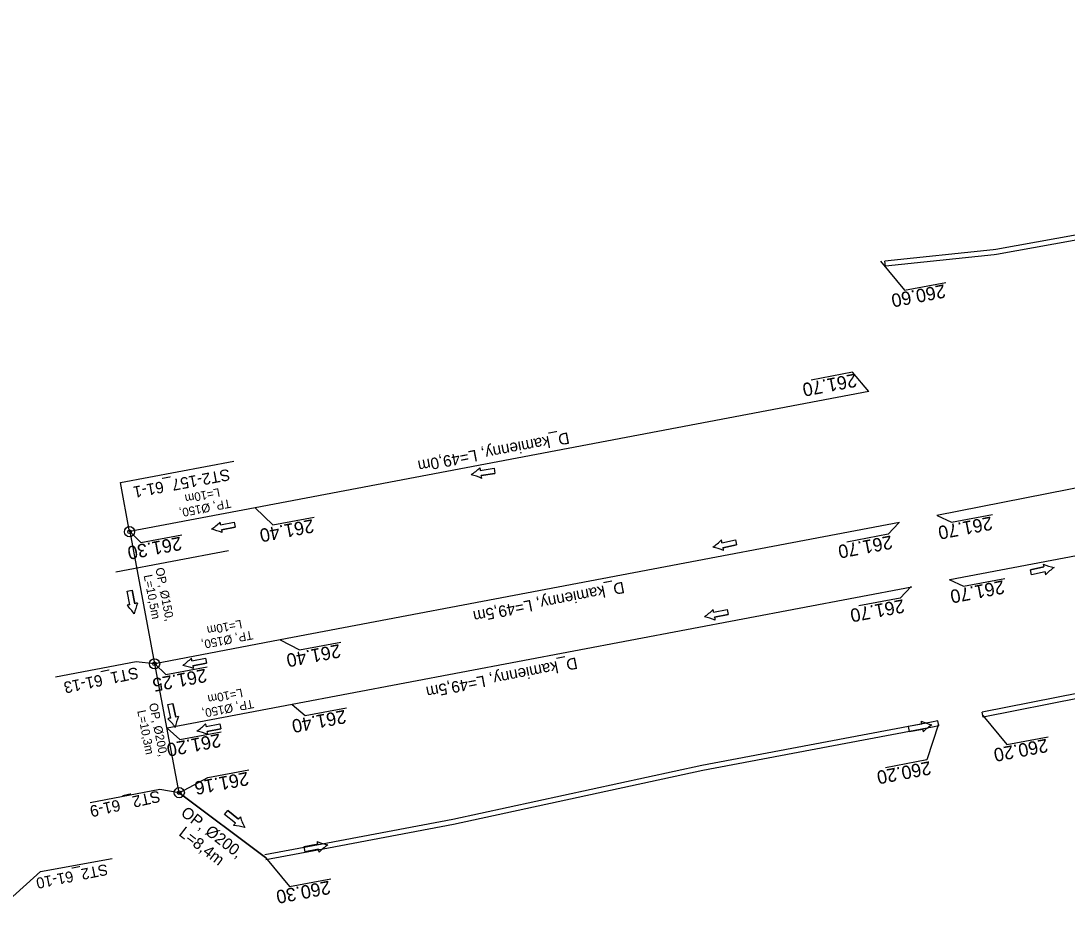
# Model space of a CAD drawing. Extents: x -1 to 65640748, y -22 to 5530284.
# Drawn here: x 6557152.5 to 6557234.6, y 5528608.5 to 5528677.9 of the extents above; entities that cross this region are included whole.
import ezdxf

# ---------------------------------------------------------------- set-up
doc = ezdxf.new("R2010")
doc.units = 0
for name, color, linetype in [('TOR_PS_ODW-drenaze', 7, 'Continuous'), ('TOR_PS_ODW-drenokolektory', 7, 'Continuous'), ('TOR_PS_ODW-kolektory', 7, 'Continuous'), ('TOR_PS_ODW-studnie PEHD', 7, 'Continuous'), ('TOR_PS_OPIS_O-opisy rurociagow', 7, 'Continuous'), ('TOR_PS_OPIS_O-opisy studni', 7, 'Continuous'), ('TOR_PS_OPIS_T-INFO', 7, 'Continuous'), ('TOR_PS_T-rowy otwarte umocnione', 7, 'Continuous')]:
    doc.layers.add(name, color=color, linetype=linetype)

msp = doc.modelspace()

# ---------------------------------------------------------------- linework, layer by layer
at = {"layer": 'TOR_PS_ODW-drenaze'}
for p, q in [((6557276.474, 5528649.377), (6557224.41, 5528639.136)), ((6557219.062, 5528648.86), (6557170.896, 5528639.73)), ((6557170.896, 5528639.73), (6557161.071, 5528637.868)), ((6557221.478, 5528638.58), (6557172.861, 5528629.365)), ((6557222.447, 5528633.522), (6557173.82, 5528624.305)), ((6557172.861, 5528629.365), (6557163.036, 5528627.503)), ((6557173.82, 5528624.305), (6557163.995, 5528622.443))]:
    msp.add_line(p, q, dxfattribs=at)
msp.add_lwpolyline([(6557336.259, 5528655.096), (6557225.432, 5528634.088)], dxfattribs=at)
at = {"layer": 'TOR_PS_ODW-drenokolektory'}
msp.add_line((6557159.968, 5528634.707), (6557168.811, 5528636.384), dxfattribs=at)
at = {"layer": 'TOR_PS_ODW-kolektory'}
for points in [[(6557161.071, 5528637.868), (6557163.016, 5528627.499)], [(6557171.708, 5528612.298), (6557164.954, 5528617.383), (6557163.036, 5528627.503)], [(6557164.954, 5528617.383), (6557171.708, 5528612.298)]]:
    msp.add_lwpolyline(points, dxfattribs=at)
at = {"layer": 'TOR_PS_ODW-studnie PEHD'}
for centre, radius in [((6557161.051, 5528637.864), 0.4), ((6557161.051, 5528637.864), 0.145), ((6557163.016, 5528627.499), 0.4), ((6557163.016, 5528627.499), 0.145), ((6557164.954, 5528617.383), 0.4), ((6557164.954, 5528617.383), 0.145)]:
    msp.add_circle(centre, radius, dxfattribs=at)
at = {"layer": 'TOR_PS_OPIS_O-opisy rurociagow'}
for p, q in [((6557188.579, 5528642.659), (6557189.657, 5528642.838)), ((6557188.579, 5528642.659), (6557189.657, 5528642.838)), ((6557189.657, 5528642.838), (6557189.723, 5528642.444)), ((6557189.657, 5528642.838), (6557189.723, 5528642.444)), ((6557189.723, 5528642.444), (6557188.645, 5528642.264)), ((6557188.645, 5528642.264), (6557189.723, 5528642.444)), ((6557168.194, 5528638.401), (6557169.264, 5528638.621)), ((6557168.194, 5528638.401), (6557169.264, 5528638.621)), ((6557169.264, 5528638.621), (6557169.345, 5528638.23)), ((6557169.264, 5528638.621), (6557169.345, 5528638.23)), ((6557169.345, 5528638.23), (6557168.275, 5528638.01)), ((6557168.275, 5528638.01), (6557169.345, 5528638.23)), ((6557207.539, 5528637), (6557208.61, 5528637.22)), ((6557207.539, 5528637), (6557208.61, 5528637.22)), ((6557208.69, 5528636.829), (6557207.62, 5528636.609)), ((6557207.62, 5528636.609), (6557208.69, 5528636.829)), ((6557208.61, 5528637.22), (6557208.69, 5528636.829)), ((6557208.61, 5528637.22), (6557208.69, 5528636.829)), ((6557231.742, 5528634.878), (6557232.812, 5528635.098)), ((6557232.812, 5528635.098), (6557231.742, 5528634.878)), ((6557231.822, 5528634.486), (6557231.742, 5528634.878)), ((6557231.822, 5528634.486), (6557231.742, 5528634.878)), ((6557232.893, 5528634.706), (6557231.822, 5528634.486)), ((6557232.893, 5528634.706), (6557231.822, 5528634.486)), ((6557160.855, 5528633.196), (6557161.246, 5528633.276)), ((6557160.855, 5528633.196), (6557161.246, 5528633.276)), ((6557161.074, 5528632.126), (6557160.855, 5528633.196)), ((6557161.074, 5528632.126), (6557160.855, 5528633.196)), ((6557161.246, 5528633.276), (6557161.466, 5528632.206)), ((6557161.466, 5528632.206), (6557161.246, 5528633.276)), ((6557206.884, 5528631.541), (6557207.954, 5528631.761)), ((6557206.884, 5528631.541), (6557207.954, 5528631.761)), ((6557208.035, 5528631.369), (6557206.964, 5528631.149)), ((6557206.964, 5528631.149), (6557208.035, 5528631.369)), ((6557207.954, 5528631.761), (6557208.035, 5528631.369)), ((6557207.954, 5528631.761), (6557208.035, 5528631.369)), ((6557165.941, 5528627.726), (6557167.012, 5528627.946)), ((6557165.941, 5528627.726), (6557167.012, 5528627.946)), ((6557167.012, 5528627.946), (6557167.092, 5528627.554)), ((6557167.012, 5528627.946), (6557167.092, 5528627.554)), ((6557167.092, 5528627.554), (6557166.022, 5528627.334)), ((6557166.022, 5528627.334), (6557167.092, 5528627.554)), ((6557164.064, 5528624.295), (6557164.456, 5528624.375)), ((6557164.064, 5528624.295), (6557164.456, 5528624.375)), ((6557164.284, 5528623.225), (6557164.064, 5528624.295)), ((6557164.284, 5528623.225), (6557164.064, 5528624.295)), ((6557164.456, 5528624.375), (6557164.676, 5528623.305)), ((6557164.676, 5528623.305), (6557164.456, 5528624.375)), ((6557167.056, 5528622.566), (6557168.126, 5528622.785)), ((6557167.056, 5528622.566), (6557168.126, 5528622.785)), ((6557168.207, 5528622.394), (6557167.136, 5528622.174)), ((6557167.136, 5528622.174), (6557168.207, 5528622.394)), ((6557168.126, 5528622.785), (6557168.207, 5528622.394)), ((6557168.126, 5528622.785), (6557168.207, 5528622.394)), ((6557223.222, 5528622.772), (6557222.148, 5528622.57)), ((6557223.222, 5528622.772), (6557222.148, 5528622.57)), ((6557222.148, 5528622.57), (6557222.222, 5528622.177)), ((6557222.148, 5528622.57), (6557222.222, 5528622.177)), ((6557222.222, 5528622.177), (6557223.296, 5528622.379)), ((6557223.296, 5528622.379), (6557222.222, 5528622.177)), ((6557168.511, 5528615.669), (6557168.762, 5528615.98)), ((6557168.511, 5528615.669), (6557168.762, 5528615.98)), ((6557169.361, 5528614.983), (6557168.511, 5528615.669)), ((6557169.361, 5528614.983), (6557168.511, 5528615.669)), ((6557168.762, 5528615.98), (6557169.612, 5528615.294)), ((6557169.612, 5528615.294), (6557168.762, 5528615.98)), ((6557175.814, 5528613.342), (6557174.74, 5528613.14)), ((6557175.814, 5528613.342), (6557174.74, 5528613.14)), ((6557174.74, 5528613.14), (6557174.814, 5528612.746)), ((6557174.74, 5528613.14), (6557174.814, 5528612.746)), ((6557174.814, 5528612.746), (6557175.888, 5528612.949)), ((6557175.888, 5528612.949), (6557174.814, 5528612.746))]:
    msp.add_line(p, q, dxfattribs=at)
for points in [[(6557188.553, 5528642.882), (6557188.553, 5528642.882)], [(6557188.692, 5528642.044), (6557188.692, 5528642.044)], [(6557168.159, 5528638.624), (6557168.159, 5528638.624)], [(6557168.33, 5528637.791), (6557168.33, 5528637.791)], [(6557207.504, 5528637.223), (6557207.504, 5528637.223)], [(6557207.675, 5528636.39), (6557207.675, 5528636.39)], [(6557232.757, 5528635.316), (6557232.757, 5528635.316)], [(6557232.928, 5528634.483), (6557232.928, 5528634.484)], [(6557160.852, 5528632.091), (6557160.852, 5528632.091)], [(6557161.684, 5528632.262), (6557161.684, 5528632.262)], [(6557206.849, 5528631.763), (6557206.849, 5528631.763)], [(6557207.02, 5528630.931), (6557207.02, 5528630.931)], [(6557165.906, 5528627.948), (6557165.906, 5528627.948)], [(6557166.077, 5528627.116), (6557166.077, 5528627.116)], [(6557164.062, 5528623.189), (6557164.062, 5528623.189)], [(6557164.894, 5528623.36), (6557164.894, 5528623.361)], [(6557223.17, 5528622.991), (6557223.17, 5528622.991)], [(6557167.021, 5528622.788), (6557167.021, 5528622.788)], [(6557223.327, 5528622.156), (6557223.327, 5528622.156)], [(6557167.192, 5528621.956), (6557167.192, 5528621.956)], [(6557169.745, 5528615.475), (6557169.745, 5528615.475)], [(6557169.211, 5528614.814), (6557169.211, 5528614.814)], [(6557175.762, 5528613.561), (6557175.762, 5528613.561)], [(6557175.92, 5528612.726), (6557175.92, 5528612.726)]]:
    msp.add_lwpolyline(points, dxfattribs=at)
for centre, radius, start, end in [((6557185.189, 5528646.471), 4.918, 302.76521, 313.14703), ((6557185.189, 5528646.471), 4.918, 302.76521, 313.14703), ((6557188.125, 5528642.718), 0.458, 352.57123, 21.03247), ((6557188.125, 5528642.718), 0.458, 352.57123, 21.03247), ((6557186.67, 5528637.561), 4.918, 65.72732, 76.10915), ((6557186.67, 5528637.561), 4.918, 65.72732, 76.10915), ((6557188.234, 5528642.062), 0.458, 357.84188, 26.30312), ((6557188.234, 5528642.062), 0.458, 357.84188, 26.30312), ((6557164.662, 5528642.082), 4.918, 304.9397, 315.32153), ((6557164.662, 5528642.082), 4.918, 304.9397, 315.32153), ((6557167.738, 5528638.443), 0.458, 354.74573, 23.20697), ((6557167.738, 5528638.443), 0.458, 354.74573, 23.20697), ((6557166.48, 5528633.235), 4.918, 67.90182, 78.28364), ((6557166.48, 5528633.235), 4.918, 67.90182, 78.28364), ((6557167.872, 5528637.791), 0.458, 0.01638, 28.47762), ((6557167.872, 5528637.791), 0.458, 0.01638, 28.47762), ((6557204.007, 5528640.681), 4.918, 304.9397, 315.32153), ((6557204.007, 5528640.681), 4.918, 304.9397, 315.32153), ((6557207.083, 5528637.042), 0.458, 354.74573, 23.20697), ((6557207.083, 5528637.042), 0.458, 354.74573, 23.20697), ((6557205.825, 5528631.834), 4.918, 67.90182, 78.28364), ((6557205.825, 5528631.834), 4.918, 67.90182, 78.28364), ((6557207.217, 5528636.39), 0.458, 0.01638, 28.47762), ((6557207.217, 5528636.39), 0.458, 0.01638, 28.47762), ((6557233.215, 5528635.316), 0.458, 180.01638, 208.47762), ((6557234.607, 5528639.872), 4.918, 247.90182, 258.28364), ((6557234.607, 5528639.872), 4.918, 247.90182, 258.28364), ((6557233.215, 5528635.316), 0.458, 180.01638, 208.47762), ((6557233.349, 5528634.664), 0.458, 174.74573, 203.20697), ((6557233.349, 5528634.664), 0.458, 174.74573, 203.20697), ((6557236.425, 5528631.026), 4.918, 124.9397, 135.32153), ((6557236.425, 5528631.026), 4.918, 124.9397, 135.32153), ((6557161.033, 5528631.67), 0.458, 84.74573, 113.20697), ((6557161.033, 5528631.67), 0.458, 84.74573, 113.20697), ((6557157.394, 5528628.594), 4.918, 34.9397, 45.32153), ((6557157.394, 5528628.594), 4.918, 34.9397, 45.32153), ((6557166.241, 5528630.411), 4.918, 157.90182, 168.28364), ((6557166.241, 5528630.411), 4.918, 157.90182, 168.28364), ((6557161.685, 5528631.804), 0.458, 90.01638, 118.47762), ((6557161.685, 5528631.804), 0.458, 90.01638, 118.47762), ((6557203.352, 5528635.221), 4.918, 304.9397, 315.32153), ((6557203.352, 5528635.221), 4.918, 304.9397, 315.32153), ((6557205.17, 5528626.374), 4.918, 67.90182, 78.28364), ((6557205.17, 5528626.374), 4.918, 67.90182, 78.28364), ((6557206.428, 5528631.583), 0.458, 354.74573, 23.20697), ((6557206.428, 5528631.583), 0.458, 354.74573, 23.20697), ((6557206.562, 5528630.931), 0.458, 0.01638, 28.47762), ((6557206.562, 5528630.931), 0.458, 0.01638, 28.47762), ((6557162.409, 5528631.406), 4.918, 304.9397, 315.32153), ((6557162.409, 5528631.406), 4.918, 304.9397, 315.32153), ((6557165.486, 5528627.768), 0.458, 354.74573, 23.20697), ((6557165.486, 5528627.768), 0.458, 354.74573, 23.20697), ((6557164.227, 5528622.559), 4.918, 67.90182, 78.28364), ((6557164.227, 5528622.559), 4.918, 67.90182, 78.28364), ((6557165.62, 5528627.116), 0.458, 0.01638, 28.47762), ((6557165.62, 5528627.116), 0.458, 0.01638, 28.47762), ((6557164.242, 5528622.769), 0.458, 84.74573, 113.20697), ((6557164.242, 5528622.769), 0.458, 84.74573, 113.20697), ((6557160.604, 5528619.693), 4.918, 34.9397, 45.32153), ((6557160.604, 5528619.693), 4.918, 34.9397, 45.32153), ((6557169.451, 5528621.51), 4.918, 157.90182, 168.28364), ((6557169.451, 5528621.51), 4.918, 157.90182, 168.28364), ((6557164.894, 5528622.903), 0.458, 90.01638, 118.47762), ((6557164.894, 5528622.903), 0.458, 90.01638, 118.47762), ((6557225.095, 5528627.517), 4.918, 246.96237, 257.3442), ((6557223.628, 5528622.984), 0.458, 179.07693, 207.53817), ((6557225.095, 5528627.517), 4.918, 246.96237, 257.3442), ((6557223.628, 5528622.984), 0.458, 179.07693, 207.53817), ((6557163.524, 5528626.246), 4.918, 304.9397, 315.32153), ((6557163.524, 5528626.246), 4.918, 304.9397, 315.32153), ((6557165.342, 5528617.399), 4.918, 67.90182, 78.28364), ((6557165.342, 5528617.399), 4.918, 67.90182, 78.28364), ((6557166.6, 5528622.607), 0.458, 354.74573, 23.20697), ((6557166.6, 5528622.607), 0.458, 354.74573, 23.20697), ((6557166.734, 5528621.955), 0.458, 0.01638, 28.47762), ((6557166.734, 5528621.955), 0.458, 0.01638, 28.47762), ((6557223.751, 5528622.33), 0.458, 173.80628, 202.26752), ((6557223.751, 5528622.33), 0.458, 173.80628, 202.26752), ((6557226.767, 5528618.641), 4.918, 124.00026, 134.38208), ((6557226.767, 5528618.641), 4.918, 124.00026, 134.38208), ((6557170.036, 5528615.122), 0.458, 129.4723, 157.93354), ((6557170.036, 5528615.122), 0.458, 129.4723, 157.93354), ((6557174.439, 5528616.942), 4.918, 197.35774, 207.73956), ((6557174.439, 5528616.942), 4.918, 197.35774, 207.73956), ((6557169.618, 5528614.604), 0.458, 124.20165, 152.66289), ((6557169.618, 5528614.604), 0.458, 124.20165, 152.66289), ((6557168.764, 5528609.917), 4.918, 74.39562, 84.77745), ((6557168.764, 5528609.917), 4.918, 74.39562, 84.77745), ((6557177.687, 5528618.087), 4.918, 246.96524, 257.34706), ((6557176.22, 5528613.554), 0.458, 179.0798, 207.54104), ((6557177.687, 5528618.087), 4.918, 246.96524, 257.34706), ((6557176.22, 5528613.554), 0.458, 179.0798, 207.54104), ((6557179.36, 5528609.211), 4.918, 124.00312, 134.38495), ((6557179.36, 5528609.211), 4.918, 124.00312, 134.38495), ((6557176.343, 5528612.9), 0.458, 173.80915, 202.27039), ((6557176.343, 5528612.9), 0.458, 173.80915, 202.27039)]:
    msp.add_arc(centre, radius, start, end, dxfattribs=at)
at = {"layer": 'TOR_PS_OPIS_T-INFO'}
for points in [[(6557219.984, 5528659.1), (6557221.872, 5528656.83), (6557225.109, 5528657.432)], [(6557219.062, 5528648.86), (6557217.777, 5528650.374), (6557214.544, 5528649.75)], [(6557161.051, 5528637.864), (6557160.337, 5528641.737), (6557169.226, 5528643.392)], [(6557170.896, 5528639.73), (6557172.305, 5528638.398), (6557175.542, 5528639.001)], [(6557221.433, 5528638.56), (6557220.574, 5528637.666), (6557217.34, 5528637.042)], [(6557224.419, 5528639.126), (6557225.545, 5528638.608), (6557228.783, 5528639.211)], [(6557161.071, 5528637.868), (6557161.926, 5528637.027), (6557165.164, 5528637.63)], [(6557222.382, 5528633.552), (6557221.523, 5528632.658), (6557218.29, 5528632.034)], [(6557225.368, 5528634.118), (6557226.495, 5528633.6), (6557229.732, 5528634.203)], [(6557172.861, 5528629.365), (6557174.4, 5528628.592), (6557177.637, 5528629.194)], [(6557163.016, 5528627.499), (6557161.572, 5528627.658), (6557155.237, 5528626.436)], [(6557163.036, 5528627.503), (6557163.891, 5528626.662), (6557167.129, 5528627.264)], [(6557173.82, 5528624.305), (6557174.828, 5528623.431), (6557178.065, 5528624.034)], [(6557228.02, 5528623.438), (6557229.908, 5528621.168), (6557233.145, 5528621.771)], [(6557163.995, 5528622.443), (6557165.003, 5528621.569), (6557168.24, 5528622.171)], [(6557224.54, 5528622.753), (6557223.613, 5528619.95), (6557220.38, 5528619.326)], [(6557164.954, 5528617.383), (6557167.186, 5528618.568), (6557170.424, 5528619.171)], [(6557164.954, 5528617.383), (6557163.435, 5528617.645), (6557157.959, 5528616.589)], [(6557151.057, 5528608.484), (6557154.066, 5528611.185), (6557159.684, 5528612.231)], [(6557171.708, 5528612.298), (6557173.596, 5528610.028), (6557176.834, 5528610.63)]]:
    msp.add_lwpolyline(points, dxfattribs=at)
at = {"layer": 'TOR_PS_T-rowy otwarte umocnione'}
for points in [[(6557318.785, 5528677.947), (6557292.276, 5528671.615), (6557268.194, 5528667.079), (6557229.023, 5528660.022)], [(6557318.859, 5528677.554), (6557292.351, 5528671.222), (6557268.268, 5528666.686), (6557229.097, 5528659.629)], [(6557229.023, 5528660.022), (6557228.824, 5528659.995), (6557220.321, 5528659.092)], [(6557229.097, 5528659.629), (6557228.899, 5528659.602), (6557220.387, 5528658.698), (6557220.321, 5528659.092)], [(6557235.642, 5528625.21), (6557227.963, 5528623.698)], [(6557235.716, 5528624.817), (6557228.048, 5528623.308), (6557227.963, 5528623.698)], [(6557224.569, 5528622.623), (6557224.481, 5528623.013), (6557223.98, 5528622.915), (6557215.79, 5528621.369), (6557205.963, 5528619.515), (6557186.411, 5528615.276)], [(6557224.569, 5528622.623), (6557224.055, 5528622.522), (6557215.864, 5528620.976), (6557206.038, 5528619.122), (6557186.485, 5528614.883)], [(6557186.411, 5528615.276), (6557176.584, 5528613.421), (6557171.671, 5528612.494)], [(6557186.485, 5528614.883), (6557176.659, 5528613.028), (6557171.745, 5528612.101)]]:
    msp.add_lwpolyline(points, dxfattribs=at)

# ---------------------------------------------------------------- texts
at = {"layer": 'TOR_PS_OPIS_O-opisy rurociagow'}
for s, height, rotation, p in [('D_kamienny, L=49,0m', 0.9, 190.73324, (6557195.472, 5528645.672)), ('L=10m', 0.675, 190.9157, (6557168.072, 5528641.29)), ('TP, Ø150, ', 0.675, 190.9157, (6557168.934, 5528640.425)), ('L=10,5m', 0.675, 281.03725, (6557162.155, 5528634.429)), ('OP, Ø150, ', 0.675, 281.03725, (6557163.078, 5528634.984)), ('D_kamienny, L=49,5m', 0.9, 191.12797, (6557199.792, 5528633.949)), ('L=10m', 0.675, 190.9157, (6557169.805, 5528630.956)), ('TP, Ø150, ', 0.675, 190.9157, (6557170.666, 5528630.091)), ('D_kamienny, L=49,5m', 0.9, 191.12797, (6557196.1, 5528628.008)), ('L=10m', 0.675, 190.9157, (6557169.864, 5528625.562)), ('TP, Ø150, ', 0.675, 190.9157, (6557170.726, 5528624.697)), ('L=10,3m', 0.675, 281.03725, (6557161.653, 5528623.799)), ('OP, Ø200, ', 0.675, 281.03725, (6557162.576, 5528624.354)), ('OP, Ø200, ', 0.9, 322.43416, (6557165.004, 5528615.663)), ('L=8,4m', 0.9, 322.43416, (6557164.847, 5528614.081))]:
    msp.add_text(s, height=height, rotation=rotation, dxfattribs=at).set_placement(p)
at = {"layer": 'TOR_PS_OPIS_O-opisy studni'}
for s, height, rotation, p in [('ST2-157_61-1', 0.9, 190.59631, (6557168.843, 5528642.802)), ('ST1_61-13', 0.9, 191.6754, (6557161.653, 5528627.248)), ('ST2_ 61-9', 0.9, 192.69302, (6557163.347, 5528617.562)), ('ST2_61-10', 0.8625, 191.33463, (6557159.254, 5528611.795))]:
    msp.add_text(s, height=height, rotation=rotation, dxfattribs=at).set_placement(p)
at = {"layer": 'TOR_PS_OPIS_T-INFO'}
for s, rotation, p in [('260.60', 190.75061, (6557224.979, 5528657.288)), ('261.70', 190.71587, (6557218.009, 5528650.286)), ('261.40', 190.75061, (6557175.412, 5528638.856)), ('261.70', 190.75061, (6557228.653, 5528639.067)), ('261.30', 190.75061, (6557165.034, 5528637.485)), ('261.70', 190.71587, (6557220.805, 5528637.578)), ('261.70', 190.75061, (6557229.602, 5528634.058)), ('261.70', 190.71587, (6557221.755, 5528632.57)), ('261.40', 190.75061, (6557177.507, 5528629.05)), ('261.25', 190.75061, (6557167.001, 5528627.12)), ('261.40', 190.75061, (6557177.935, 5528623.889)), ('261.20', 190.75061, (6557168.11, 5528622.027)), ('260.20', 190.75061, (6557233.015, 5528621.626)), ('260.20', 190.71587, (6557223.844, 5528619.862)), ('261.16', 190.75061, (6557170.295, 5528619.026)), ('260.30', 190.75061, (6557176.704, 5528610.486))]:
    msp.add_text(s, height=1.05, rotation=rotation, dxfattribs=at).set_placement(p)

doc.saveas('drawing.dxf')
